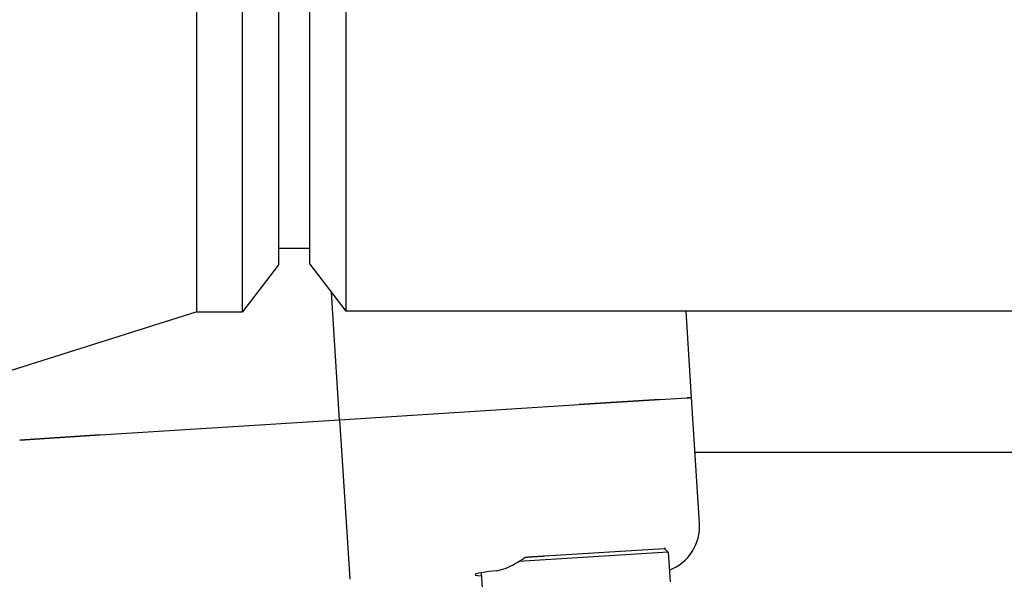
# Model space of a CAD drawing. Header units: inches. Extents: x 18 to 846, y -67 to 561.
# Tile 627 of 656: x 466.28 to 470.2, y 535.5 to 537.73. Entities that reach past the tile are written whole.
import ezdxf

# ---------------------------------------------------------------- set-up
doc = ezdxf.new("R2010")
doc.units = ezdxf.units.IN
doc.header["$LTSCALE"] = 24
doc.header["$MEASUREMENT"] = 0
doc.layers.add('Visible (ANSI)', color=7, linetype='Continuous', lineweight=30)

msp = doc.modelspace()

# ---------------------------------------------------------------- linework, layer by layer
at = {"layer": 'Visible (ANSI)'}
for p, q in [((466.98176, 536.56673), (466.98176, 539.44673)), ((467.16456, 536.56673), (467.16456, 539.44673)), ((467.5773, 539.44423), (467.5773, 536.56923)), ((467.30843, 539.25923), (467.30843, 536.75423)), ((467.43343, 536.75673), (467.43343, 539.25673)), ((467.43343, 536.81923), (467.30843, 536.81923)), ((467.30843, 536.75423), (467.16456, 536.56673)), ((467.43343, 536.75673), (467.5773, 536.56923)), ((467.55207, 536.13549), (467.51982, 536.64414)), ((466.98176, 536.56673), (466.04243, 536.26921)), ((466.98176, 536.56673), (467.16456, 536.56673)), ((504.41456, 536.56923), (467.5773, 536.56923)), ((468.95551, 536.22447), (468.93365, 536.56923)), ((467.55207, 536.13549), (468.50682, 536.19602)), ((467.55207, 536.13549), (468.50682, 536.19602)), ((468.50682, 536.19602), (468.82841, 536.21641)), ((468.82841, 536.21641), (468.50682, 536.19602)), ((468.82841, 536.21641), (468.938, 536.22336)), ((468.82841, 536.21641), (468.938, 536.22336)), ((468.94573, 536.22385), (468.938, 536.22336)), ((468.938, 536.22336), (468.94573, 536.22385)), ((468.95551, 536.22447), (468.94573, 536.22385)), ((468.94573, 536.22385), (468.95551, 536.22447)), ((468.98736, 535.72209), (468.95551, 536.22447)), ((466.59733, 536.07495), (467.55207, 536.13549)), ((466.59733, 536.07495), (467.55207, 536.13549)), ((467.55207, 536.13549), (467.58051, 535.68695)), ((466.27574, 536.05456), (466.59733, 536.07495)), ((466.59733, 536.07495), (466.27574, 536.05456)), ((468.96931, 536.00673), (470.37343, 536.00673)), ((467.58051, 535.68695), (467.59238, 535.49986)), ((468.86308, 535.60801), (468.26615, 535.57017)), ((468.36935, 535.59237), (468.8465, 535.62262)), ((468.85019, 535.62285), (468.8465, 535.62262)), ((468.8465, 535.62262), (468.86308, 535.60801)), ((468.86308, 535.60801), (468.87059, 535.4895)), ((468.11683, 535.52503), (468.1221, 535.44204))]:
    msp.add_line(p, q, dxfattribs=at)
for centre, major_axis, ratio, start_param, end_param in [((468.79852, 535.71119), (-0.18338, 0.04709), 0.9903423, 2.1937689, 3.4534494), ((468.49147, 535.54274), (0.3992, 0.02531), 0.0433333, 2.4752022, 3.4970139)]:
    msp.add_ellipse(centre, major_axis=major_axis, ratio=ratio, start_param=start_param, end_param=end_param, dxfattribs=at)
msp.add_open_spline([(468.85019, 535.62285), (468.84976, 535.62207), (468.84932, 535.6213), (468.84888, 535.62052)], degree=3, dxfattribs=at)
msp.add_open_spline([(468.17699, 535.53354), (468.19584, 535.53578), (468.21789, 535.5439), (468.25805, 535.56477), (468.27557, 535.57562), (468.29266, 535.5875)], degree=3, knots=[2.4581256, 2.4581256, 2.4581256, 2.4581256, 2.68988255, 2.68988255, 2.85814401, 2.85814401, 2.85814401, 2.85814401], dxfattribs=at)
msp.add_rational_spline([(468.29266, 535.5875), (468.33093, 535.58993), (468.36935, 535.59237)], [0.999970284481, 0.999969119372, 0.999971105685], degree=2, dxfattribs=at)

doc.saveas('drawing.dxf')
